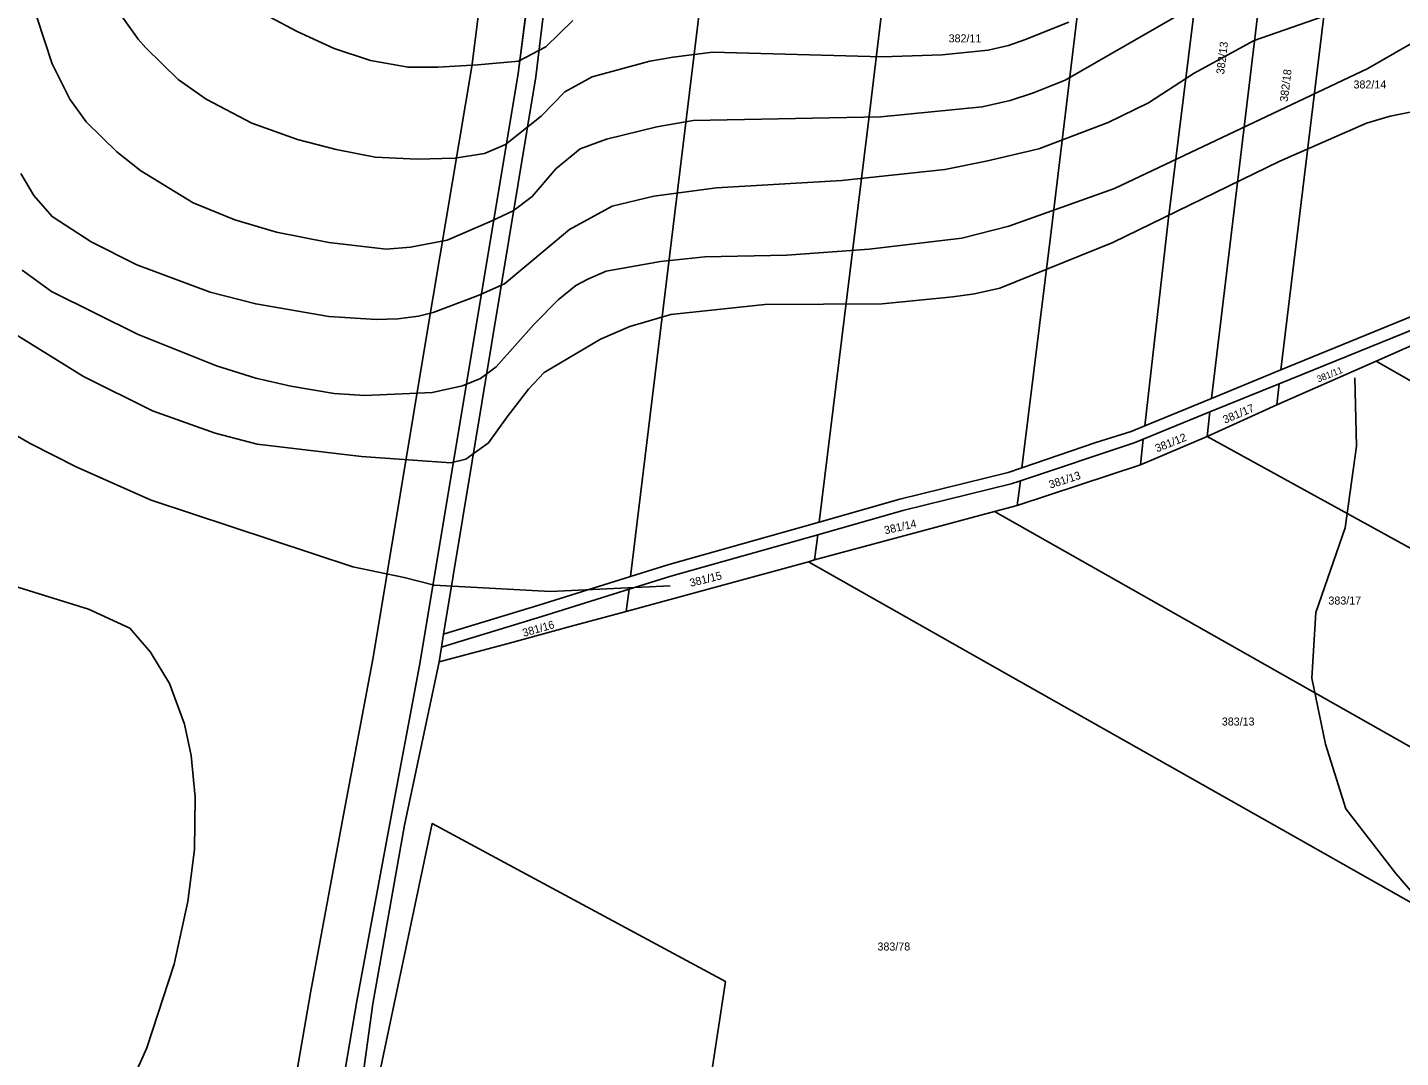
# Model space of a CAD drawing. Extents: x -555860 to -552701, y -1187050 to -1182291.
# Drawn here: x -555153.4 to -554861.7, y -1185449.2 to -1185230.2 of the extents above; entities that cross this region are included whole.
import ezdxf

# ---------------------------------------------------------------- set-up
doc = ezdxf.new("R2010")
doc.units = 0
for name, color, linetype in [('LEG_2b', 7, 'Continuous'), ('Level 28', 7, 'Continuous'), ('Level 30', 7, 'Continuous'), ('Level 40', 7, 'Continuous'), ('Level 41', 7, 'Continuous'), ('navrh_BV', 7, 'Continuous'), ('Poz předměty', 7, 'Continuous')]:
    doc.layers.add(name, color=color, linetype=linetype)

msp = doc.modelspace()

# ---------------------------------------------------------------- linework, layer by layer
at = {"layer": 'Level 28'}
msp.add_lwpolyline([(-555142.06, -1185777.85), (-555134.73, -1185738.4), (-555117.69, -1185629.05), (-555110.81, -1185585.43), (-555109.72, -1185575.41), (-555108.69, -1185569.18), (-555108.06, -1185565.31), (-555106.91, -1185558.36), (-555106.28, -1185554.52), (-555105.26, -1185548.34), (-555101.61, -1185526.2), (-555089.38, -1185463.99), (-555086.38, -1185454.6), (-555083.43, -1185437.16), (-555076.4, -1185399.4), (-555070.07, -1185365.86), (-555058.64, -1185297.02), (-555049.1, -1185240.01), (-555040.43, -1185171.71), (-555037.6, -1185132.33), (-555038.09, -1185086.73), (-555037.67, -1185040.6), (-555037.85, -1184932.48), (-555034.44, -1184853.76)], dxfattribs=at)
at = {"layer": 'Level 30'}
for points in [[(-555044.43, -1184853.26), (-555047.85, -1184932.27), (-555047.67, -1185040.56), (-555048.09, -1185086.74), (-555047.6, -1185132.03), (-555050.39, -1185170.72), (-555058.99, -1185238.55), (-555068.5, -1185295.38), (-555079.92, -1185364.11), (-555086.23, -1185397.56), (-555093.28, -1185435.41), (-555096.12, -1185452.23), (-555099.08, -1185461.5), (-555111.45, -1185524.42), (-555115.13, -1185546.71), (-555116.15, -1185552.9), (-555116.78, -1185556.73), (-555117.93, -1185563.69), (-555118.56, -1185567.56), (-555119.63, -1185574.05), (-555120.72, -1185584.11), (-555127.57, -1185627.5), (-555144.59, -1185736.72), (-555151.88, -1185775.98)], [(-555142.06, -1185777.85), (-555134.73, -1185738.4), (-555117.69, -1185629.05), (-555110.81, -1185585.43), (-555109.72, -1185575.41), (-555108.69, -1185569.18), (-555108.06, -1185565.31), (-555106.91, -1185558.36), (-555106.28, -1185554.52), (-555105.26, -1185548.34), (-555101.61, -1185526.2), (-555089.38, -1185463.99), (-555086.38, -1185454.6), (-555083.43, -1185437.16), (-555076.4, -1185399.4), (-555070.07, -1185365.86), (-555058.64, -1185297.02), (-555049.1, -1185240.01), (-555040.43, -1185171.71), (-555037.6, -1185132.33), (-555038.09, -1185086.73), (-555037.67, -1185040.6), (-555037.85, -1184932.48), (-555034.44, -1184853.76)]]:
    msp.add_lwpolyline(points, dxfattribs=at)
at = {"layer": 'Level 40'}
for points in [[(-555101.97, -1185227.98), (-555096.07, -1185231.07), (-555088.25, -1185234.71), (-555080.52, -1185237.26), (-555072.53, -1185238.7), (-555066.2, -1185238.65), (-555057.67, -1185238.16), (-555049.08, -1185237.4), (-555043.25, -1185234.32), (-555037.52, -1185228.77)], [(-555158.27, -1185293.98), (-555141.49, -1185304.38), (-555126.79, -1185311.73), (-555113.48, -1185316.45), (-555104.6, -1185318.8), (-555082.42, -1185321.44), (-555063.4, -1185322.74), (-555060.22, -1185322.01), (-555055.42, -1185318.52), (-555051.47, -1185312.97), (-555046.96, -1185307.13), (-555043.63, -1185303.58), (-555031.67, -1185296.48), (-555025.44, -1185293.77), (-555016.7, -1185291.21), (-554996.73, -1185289.13), (-554971.77, -1185288.99), (-554956.8, -1185287.47), (-554952.21, -1185286.84), (-554946.81, -1185285.66), (-554922.83, -1185275.96), (-554887.33, -1185258.63), (-554868.89, -1185250.58), (-554863.9, -1185249.06), (-554853.91, -1185247.12)]]:
    msp.add_lwpolyline(points, dxfattribs=at)
at = {"layer": 'Level 41'}
for points in [[(-555153, -1185222.99), (-555148.14, -1185237.97), (-555144.4, -1185245.45), (-555140.93, -1185250.31), (-555134.42, -1185256.68), (-555129.29, -1185260.71), (-555118.19, -1185267.5), (-555109.32, -1185271.1), (-555100.45, -1185273.74), (-555089.35, -1185275.96), (-555077.15, -1185277.34), (-555071.97, -1185276.94), (-555064.22, -1185275.45), (-555054.84, -1185271.43), (-555050.16, -1185269.21), (-555046.19, -1185266.14), (-555041.14, -1185260.31), (-555035.99, -1185256.02), (-555030.38, -1185253.99), (-555019.7, -1185251.36), (-555011.98, -1185250.03), (-554972.05, -1185249.2), (-554950.56, -1185247.07), (-554944.59, -1185245.73), (-554939.67, -1185244.1), (-554932.95, -1185241.43), (-554903.97, -1185224.79)], [(-555134.83, -1185225.76), (-555129.84, -1185232.7), (-555128.21, -1185234.53), (-555121.38, -1185241.29), (-555115.42, -1185245.45), (-555105.71, -1185250.58), (-555096.01, -1185254.05), (-555087.82, -1185256.19), (-555079.54, -1185257.77), (-555070.59, -1185258.24), (-555062.6, -1185258.03), (-555056.28, -1185257.02), (-555051.83, -1185255.13), (-555044.23, -1185249.06), (-555039.18, -1185243.93), (-555033.38, -1185240.73), (-555021.13, -1185237.41), (-555016.23, -1185236.51), (-555007.82, -1185235.47), (-554971.77, -1185236.44), (-554959.02, -1185236.02), (-554949.31, -1185235.05), (-554944.95, -1185234.04), (-554941.55, -1185232.83), (-554932.12, -1185229.09)], [(-555154.77, -1185261.26), (-555152.03, -1185265.97), (-555148.14, -1185270.41), (-555139.82, -1185275.82), (-555130.12, -1185280.67), (-555114.59, -1185286.5), (-555104.88, -1185288.99), (-555089.35, -1185291.63), (-555079.23, -1185292.28), (-555074.66, -1185292.18), (-555070.32, -1185291.62), (-555067.17, -1185290.79), (-555057.63, -1185287.2), (-555052.05, -1185284.69), (-555038.23, -1185273.18), (-555029.18, -1185268.19), (-555020.3, -1185266.11), (-555006.99, -1185264.31), (-554980.37, -1185262.78), (-554958.46, -1185260.43), (-554949.74, -1185258.62), (-554938.49, -1185255.99), (-554923.8, -1185250.44), (-554915.2, -1185246.28), (-554905.49, -1185239.91), (-554892.74, -1185232.97), (-554878.32, -1185227.98)], [(-555154.52, -1185281.78), (-555148.28, -1185286.36), (-555129.84, -1185295.51), (-555113.2, -1185302.16), (-555104.88, -1185304.8), (-555097.39, -1185306.47), (-555088.24, -1185307.99), (-555081.71, -1185308.45), (-555067.42, -1185307.84), (-555060.98, -1185306.38), (-555057.1, -1185304.86), (-555053.82, -1185302.35), (-555045.76, -1185293.31), (-555040.65, -1185288.1), (-555036.88, -1185285.05), (-555034.35, -1185283.7), (-555030.42, -1185282.06), (-555018.92, -1185279.98), (-555009.49, -1185279.01), (-554992.02, -1185278.59), (-554974.55, -1185277.34), (-554954.86, -1185274.99), (-554944.87, -1185272.49), (-554922.41, -1185264.45), (-554868.61, -1185238.94), (-554856.82, -1185232.14)], [(-554871.41, -1185304.71), (-554871.04, -1185319.22), (-554873.45, -1185336.56), (-554879.64, -1185354.6), (-554880.53, -1185368.5), (-554877.6, -1185382.58), (-554873.3, -1185396.32), (-554862.7, -1185410.01), (-554853.22, -1185420.99), (-554839.21, -1185442.35), (-554833.95, -1185452.05), (-554823.27, -1185465.09), (-554814.61, -1185472.65), (-554810.64, -1185474.15), (-554800.31, -1185473.8), (-554782, -1185470.03), (-554761.13, -1185462.61), (-554710.48, -1185434.53), (-554672.53, -1185409.41), (-554665.16, -1185406.66), (-554661.47, -1185407.95)], [(-555016.81, -1185348.93), (-555042.28, -1185350.11), (-555066.99, -1185348.75), (-555073.33, -1185347.14), (-555084.26, -1185344.89), (-555127.07, -1185330.73), (-555142.88, -1185323.66), (-555152.79, -1185318.68), (-555160.07, -1185314.5)], [(-555163.67, -1185346.67), (-555140.38, -1185353.88), (-555131.64, -1185357.9), (-555127.21, -1185363.03), (-555123.19, -1185369.69), (-555120, -1185378.29), (-555118.61, -1185384.94), (-555117.78, -1185393.82), (-555117.92, -1185404.91), (-555119.3, -1185416), (-555122.21, -1185429.31), (-555128.04, -1185447.06), (-555134.69, -1185462.04), (-555135.53, -1185464.67), (-555135.53, -1185467.58), (-555134.27, -1185469.42), (-555131.23, -1185470.63), (-555126.1, -1185471.9), (-555114.87, -1185472.16), (-555092, -1185469.53), (-554998.24, -1185468.3), (-554952.6, -1185470.44), (-554885.26, -1185472.28), (-554861.37, -1185479.43)]]:
    msp.add_lwpolyline(points, dxfattribs=at)
at = {"layer": 'navrh_BV'}
for p, q in [((-554901.81, -1185309.08), (-554883.65, -1185157.26)), ((-554887.1, -1185303.03), (-554870.22, -1185163.53)), ((-555049.1, -1185240.01), (-555040.43, -1185171.71)), ((-555045.36, -1185240.74), (-555037.15, -1185172.01)), ((-555006.57, -1185193.75), (-555025.25, -1185346.9)), ((-554974.5, -1185248.5), (-554968.49, -1185198.61)), ((-554926.96, -1185199.3), (-554935.9, -1185273.59)), ((-554905.64, -1185227.88), (-554911.02, -1185271.3)), ((-555058.64, -1185297.02), (-555049.1, -1185240.01)), ((-555054.79, -1185297.6), (-555045.36, -1185240.74)), ((-554985.17, -1185335.34), (-554974.5, -1185248.5)), ((-554911.02, -1185271.3), (-554916.01, -1185314.9)), ((-554935.9, -1185273.59), (-554942.11, -1185323.84)), ((-554887.1, -1185303.03), (-554859.24, -1185291.6)), ((-554858.52, -1185294.2), (-554887.45, -1185305.97)), ((-555070.07, -1185365.86), (-555058.64, -1185297.02)), ((-555064.96, -1185359.17), (-555054.79, -1185297.6)), ((-554866.85, -1185301.12), (-554857.71, -1185297.09)), ((-554901.81, -1185309.08), (-554887.1, -1185303.03)), ((-554887.99, -1185310.44), (-554866.85, -1185301.12)), ((-554866.85, -1185301.12), (-554791.22, -1185344.83)), ((-554887.45, -1185305.97), (-554902.16, -1185311.95)), ((-554887.45, -1185305.97), (-554887.99, -1185310.44)), ((-554916.01, -1185314.9), (-554901.81, -1185309.08)), ((-554902.16, -1185311.95), (-554916.33, -1185317.72)), ((-554902.78, -1185317.16), (-554887.99, -1185310.44)), ((-554902.16, -1185311.95), (-554902.78, -1185317.16)), ((-554918.93, -1185316.1), (-554916.01, -1185314.9)), ((-554926.41, -1185318.46), (-554918.93, -1185316.1)), ((-554916.33, -1185317.72), (-554918.26, -1185318.5)), ((-554916.95, -1185323.2), (-554902.78, -1185317.16)), ((-554916.33, -1185317.72), (-554916.95, -1185323.2)), ((-554804.53, -1185371.26), (-554902.78, -1185317.16)), ((-554918.26, -1185318.5), (-554942.44, -1185326.58)), ((-554942.11, -1185323.84), (-554926.41, -1185318.46)), ((-554945.03, -1185324.82), (-554942.11, -1185323.84)), ((-554943.09, -1185331.81), (-554916.95, -1185323.2)), ((-554968.06, -1185330.5), (-554945.03, -1185324.82)), ((-554942.44, -1185326.58), (-554944.37, -1185327.23)), ((-554942.44, -1185326.58), (-554943.09, -1185331.81)), ((-554944.37, -1185327.23), (-554967.39, -1185332.91)), ((-554985.17, -1185335.34), (-554968.06, -1185330.5)), ((-554947.92, -1185333.11), (-554943.09, -1185331.81)), ((-554985.17, -1185335.34), (-555017.36, -1185344.44)), ((-554986.16, -1185343.39), (-554947.92, -1185333.11)), ((-554967.39, -1185332.91), (-554985.5, -1185338.03)), ((-554819.98, -1185405.63), (-554947.92, -1185333.11)), ((-555016.69, -1185346.84), (-554985.5, -1185338.03)), ((-554985.5, -1185338.03), (-554986.16, -1185343.39)), ((-555026.16, -1185354.37), (-554987.45, -1185343.81)), ((-555017.36, -1185344.44), (-555025.25, -1185346.9)), ((-554987.45, -1185343.81), (-554986.16, -1185343.39)), ((-554945.67, -1185367.45), (-554987.45, -1185343.81)), ((-555025.25, -1185346.9), (-555044.74, -1185352.99)), ((-555025.58, -1185349.62), (-555016.69, -1185346.84)), ((-555044.07, -1185355.4), (-555025.58, -1185349.62)), ((-555025.58, -1185349.62), (-555026.16, -1185354.37)), ((-555044.74, -1185352.99), (-555063.85, -1185358.83)), ((-555063.18, -1185361.24), (-555044.07, -1185355.4)), ((-555038.08, -1185357.58), (-555026.16, -1185354.37)), ((-555063.85, -1185358.83), (-555064.96, -1185359.17)), ((-555050.97, -1185361.06), (-555038.08, -1185357.58)), ((-555065.94, -1185365.09), (-555050.97, -1185361.06)), ((-555065.94, -1185365.09), (-555065.41, -1185361.92)), ((-555064.96, -1185359.17), (-555065.41, -1185361.92)), ((-555065.41, -1185361.92), (-555063.18, -1185361.24)), ((-555076.4, -1185399.4), (-555070.07, -1185365.86)), ((-555073.3, -1185399.76), (-555065.94, -1185365.09)), ((-554885.14, -1185401.7), (-554945.67, -1185367.45)), ((-555083.43, -1185437.16), (-555076.4, -1185399.4)), ((-555080.03, -1185437.72), (-555073.3, -1185399.76)), ((-554831.78, -1185431.89), (-554885.14, -1185401.7)), ((-555086.38, -1185454.6), (-555083.43, -1185437.16)), ((-555082.53, -1185455.8), (-555080.03, -1185437.72))]:
    msp.add_line(p, q, dxfattribs=at)
at = {"layer": 'Poz předměty'}
msp.add_lwpolyline([(-555013.13, -1185486.02), (-555005.1, -1185432.97), (-555052.93, -1185407.2), (-555067.37, -1185399.4), (-555081.04, -1185464.34)], dxfattribs=at)

# ---------------------------------------------------------------- texts
at = {"layer": 'LEG_2b'}
for s, p in [('382/11', (-554957.68, -1185233.4)), ('382/14', (-554871.67, -1185243.19)), ('383/17', (-554877, -1185352.88)), ('383/13', (-554899.65, -1185378.59)), ('383/78', (-554972.8, -1185426.41))]:
    msp.add_text(s, height=1.7, dxfattribs=at).set_placement(p)
for s, height, rotation, p in [('382/13', 1.7, 83, (-554899.17, -1185240.26)), ('382/18', 1.7, 83, (-554885.66, -1185246.11)), ('381/11', 1.4, 22, (-554879.14, -1185305.7)), ('381/17', 1.7, 23, (-554898.99, -1185314.46)), ('381/12', 1.7, 22, (-554913.41, -1185320.56)), ('381/13', 1.7, 18, (-554936.08, -1185328.26)), ('381/14', 1.7, 13, (-554971.16, -1185337.97)), ('381/15', 1.7, 14, (-555012.47, -1185349.14)), ('381/16', 1.7, 16, (-555047.95, -1185359.77))]:
    msp.add_text(s, height=height, rotation=rotation, dxfattribs=at).set_placement(p)

doc.saveas('drawing.dxf')
